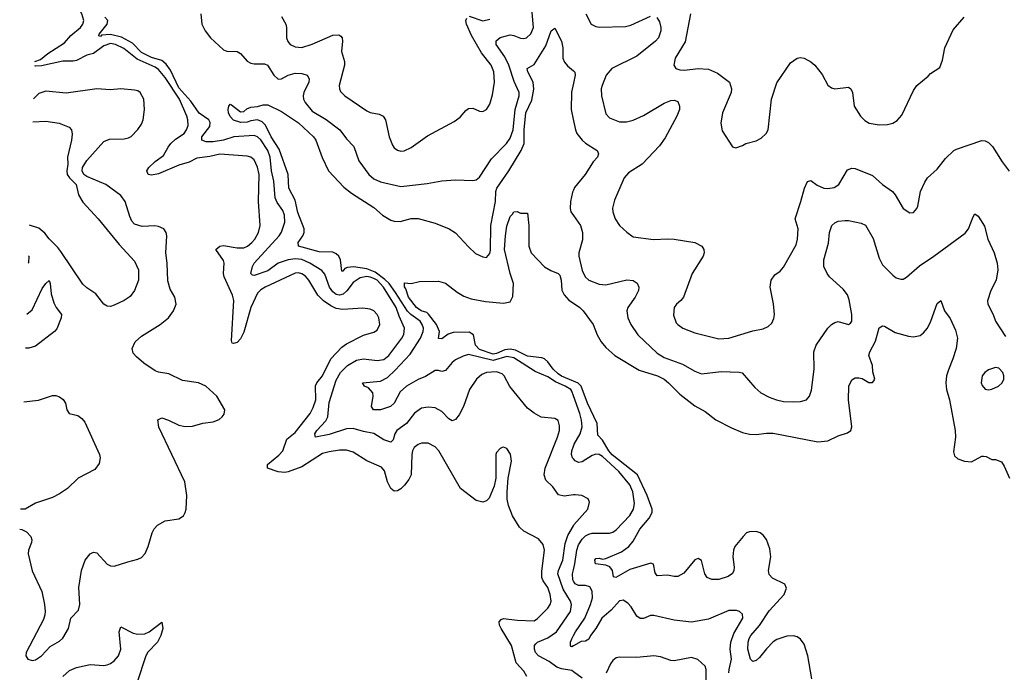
# Model space of a CAD drawing. Header units: inches. Extents: x 1694797 to 1849917, y 907313 to 1017959.
# Tile 262 of 656: x 1696757 to 1702522, y 973814 to 977636. Entities that reach past the tile are written whole.
import ezdxf

# ---------------------------------------------------------------- set-up
doc = ezdxf.new("R2010")
doc.units = ezdxf.units.IN
doc.header["$MEASUREMENT"] = 0
doc.layers.add('B6997', color=7, linetype='Continuous')
doc.layers.add('B7907', color=7, linetype='Continuous')

msp = doc.modelspace()

# ---------------------------------------------------------------- linework, layer by layer
at = {"layer": 'B6997', "color": 5}
for points, elevation in [([(1696846.3, 977390.9), (1696878.4, 977401.6), (1696922.6, 977437.4), (1697019.8, 977500.2), (1697057.7, 977542.3), (1697112.5, 977590), (1697127.5, 977610), (1697132.7, 977630), (1697121.3, 977670), (1697037, 977830), (1697017.8, 977890), (1696979.5, 977970), (1696956.4, 978056.4), (1696916.8, 978116.8), (1696890, 978205.5), (1696873.6, 978232.6)], 780), ([(1697818.6, 977670), (1697824.8, 977610), (1697843.8, 977570), (1697874.7, 977530), (1697950, 977459.6), (1697970, 977451.5), (1698030, 977450.3), (1698050, 977437.6), (1698090, 977391.8), (1698110, 977380.8), (1698130, 977376.5), (1698190, 977376.5), (1698209, 977369), (1698244.7, 977310), (1698270, 977287.7), (1698290, 977289), (1698330, 977310.2), (1698370, 977322.8), (1698410, 977321.5), (1698440.5, 977310), (1698451.7, 977290), (1698451.3, 977270), (1698420.2, 977210), (1698416.9, 977190), (1698419.6, 977170), (1698429, 977150), (1698470, 977100.7), (1698551.3, 977051.3), (1698631.4, 976990), (1698670, 976937.6), (1698712.9, 976892.9), (1698743.2, 976810), (1698800.8, 976730), (1698830, 976703.2), (1698870, 976685.5), (1698990, 976658.2), (1699143.6, 976676.4), (1699230, 976692.4), (1699310, 976697), (1699410, 976693.7), (1699430, 976697.6), (1699450, 976712.7), (1699519.8, 976820.2), (1699607.4, 976910), (1699630, 976941.5), (1699646.5, 976990), (1699658.3, 977110), (1699681.6, 977190), (1699681.2, 977210), (1699653.2, 977273.2), (1699622.2, 977370), (1699597.2, 977417.2), (1699547.4, 977490), (1699548.1, 977511.9), (1699570, 977531.8), (1699630, 977546.5), (1699650, 977543.8), (1699690, 977526.8), (1699710, 977524.8), (1699725.1, 977530), (1699750, 977552.4), (1699765.6, 977590), (1699749.2, 977790)], 760), ([(1700000, 974852.6), (1699945, 974845), (1699913, 974853), (1699879.6, 974899.6), (1699838.3, 974938.3), (1699827.4, 974970), (1699834.8, 975010), (1699907.1, 975190), (1699917.8, 975230), (1699917.8, 975257.8), (1699910, 975289.2), (1699890, 975300.7), (1699810, 975308.4), (1699770, 975331.1), (1699730, 975361.1), (1699627.8, 975487.8), (1699594.8, 975550), (1699581.6, 975561.6), (1699550, 975572.7), (1699490.2, 975569.8), (1699463.1, 975556.9), (1699431.6, 975530), (1699391.1, 975470), (1699355, 975370), (1699330, 975321.3), (1699310, 975294.7), (1699290, 975286.6), (1699270, 975298.3), (1699230, 975341.5), (1699190, 975362), (1699150, 975366.4), (1699110, 975359.8), (1699070, 975331), (1699022.5, 975270), (1698966, 975230), (1698953.1, 975210), (1698944.7, 975175.3), (1698930, 975161.6), (1698890, 975175), (1698830, 975211.8), (1698770, 975223.2), (1698710, 975241.6), (1698670, 975239.9), (1698570, 975205.7), (1698489.6, 975190), (1698486.3, 975210), (1698496.8, 975230), (1698550, 975285.8), (1698562.4, 975310), (1698570, 975393), (1698610, 975524.9), (1698636.5, 975570), (1698676.5, 975610), (1698730, 975642), (1698770, 975649.5), (1698850, 975640.4), (1698890, 975645.9), (1698919.5, 975670), (1698995.2, 975770), (1699007, 975793), (1699011.1, 975830), (1698979.1, 975899.1), (1698962.3, 975950), (1698887.9, 976070), (1698850, 976109.9), (1698830, 976120.5), (1698810, 976128.8), (1698790, 976130.8), (1698750, 976123.2), (1698710, 976097), (1698673, 976047), (1698652, 976028), (1698630, 976021.6), (1698610, 976026.4), (1698590, 976042.7), (1698570.7, 976070), (1698544.8, 976144.8), (1698527.3, 976167.3), (1698456.5, 976210), (1698410, 976231.1), (1698370, 976236), (1698330, 976229.6), (1698270.4, 976209.6), (1698210, 976165.8), (1698130, 976138), (1698120.5, 976140.5), (1698111.5, 976150), (1698120.9, 976190), (1698130.9, 976210), (1698276.1, 976370), (1698289.5, 976390.5), (1698310.5, 976450), (1698307.8, 976490), (1698298.6, 976518.6), (1698265.5, 976565.5), (1698252.4, 976592.4), (1698245.6, 976690), (1698231.6, 976750), (1698223.1, 976830), (1698210.3, 976870), (1698170, 976931.8), (1698150, 976950.4), (1698130, 976958.3), (1698010.4, 976949.6), (1697950, 976929.2), (1697890, 976919.6), (1697850, 976920.4), (1697823.5, 976930), (1697824.2, 976950), (1697870.5, 977010), (1697873.5, 977033.5), (1697864.1, 977050), (1697807.9, 977087.9), (1697758.9, 977158.9), (1697690, 977236.8), (1697640.5, 977340.5), (1697615.9, 977375.9), (1697590, 977397.1), (1697530, 977414.4), (1697470, 977444.4), (1697418.7, 977498.7), (1697352.8, 977532.8), (1697290, 977548.8), (1697235.9, 977544.1), (1697230, 977537), (1697221.7, 977541.7), (1697222, 977550), (1697269.8, 977610), (1697273, 977630), (1697256.4, 977650)], 760), ([(1698290, 977655.3), (1698315.9, 977610), (1698320.2, 977590), (1698320.2, 977530), (1698327.2, 977507.2), (1698341.1, 977490), (1698370, 977476.9), (1698410, 977472.7), (1698470, 977491.8), (1698590, 977544.3), (1698626.9, 977546.9), (1698638.6, 977538.6), (1698644.9, 977530), (1698648.2, 977510), (1698641.6, 977450), (1698659.3, 977390), (1698658.5, 977370), (1698627.1, 977250), (1698629.1, 977230), (1698635.9, 977215.9), (1698660.3, 977190), (1698790, 977101.6), (1698810, 977092.2), (1698862.3, 977082.3), (1698884.9, 977070), (1698898.5, 977050), (1698920.3, 976950), (1698939.9, 976899.9), (1698950, 976886), (1698970, 976872.2), (1698990, 976866.5), (1699007.7, 976867.7), (1699050, 976886.3), (1699145.4, 976954.6), (1699301.4, 977038.6), (1699336, 977064), (1699370, 977104), (1699385.3, 977114.7), (1699410, 977117.1), (1699450, 977100.4), (1699470, 977098.4), (1699491.5, 977110), (1699510, 977140.7), (1699525.2, 977194.8), (1699537, 977270), (1699533.6, 977330), (1699518.6, 977370), (1699461.8, 977441.8), (1699402.6, 977542.6), (1699373.4, 977610), (1699370, 977630.6), (1699376, 977644)], 780), ([(1699390, 977655.5), (1699470, 977628.4), (1699510, 977638)], 780), ([(1700000, 975433.4), (1699990, 975461.2), (1699984.1, 975470), (1699951.9, 975490), (1699894.5, 975514.5), (1699850, 975544), (1699776, 975576), (1699650, 975655.4), (1699610, 975662.7), (1699530, 975639.6), (1699384.7, 975675.3), (1699354.4, 975665.6), (1699310, 975643.2), (1699290, 975627.6), (1699250, 975580.5), (1699230, 975575.4), (1699210, 975581.5), (1699190, 975580.7), (1699134.4, 975545.6), (1699090, 975529.5), (1699021.9, 975490), (1698984.2, 975455.8), (1698950, 975390.9), (1698929.1, 975370.9), (1698870, 975351.3), (1698829.4, 975350), (1698817.8, 975370), (1698827.2, 975430), (1698824.8, 975450), (1698799.5, 975479.5), (1698776, 975490), (1698764.5, 975510), (1698870, 975518.1), (1698910, 975539.8), (1698956.8, 975583.2), (1699043.9, 975676.1), (1699103.4, 975770), (1699120.3, 975810), (1699120.8, 975830), (1699114.5, 975850), (1699102.2, 975870), (1699048.3, 975908.3), (1699028.3, 975928.3), (1698958.5, 976038.5), (1698919.8, 976090), (1698894.9, 976114.9), (1698838, 976158), (1698790, 976176.9), (1698712.2, 976187.8), (1698676.3, 976183.7), (1698661.7, 976178.3), (1698650, 976162.9), (1698643.9, 976163.9), (1698635.5, 976230), (1698625.6, 976250), (1698610, 976264.5), (1698590, 976273.5), (1698510, 976277), (1698389, 976310), (1698387.1, 976330), (1698415, 976370), (1698422.6, 976390), (1698422.9, 976410), (1698386.5, 976506.5), (1698370, 976578.8), (1698333.6, 976650), (1698329.3, 976730), (1698277.5, 976877.5), (1698230.6, 976950), (1698197, 977017), (1698177.8, 977037.8), (1698150, 977049), (1698110, 977042.6), (1698090, 977034.8), (1698052.9, 977032.9), (1698010, 977048.2), (1697990, 977069.6), (1697980.4, 977090), (1697978.4, 977110), (1697982.7, 977130), (1697990, 977141), (1697998, 977138), (1698050, 977096), (1698070, 977098), (1698086.6, 977113.4), (1698110, 977123.7), (1698150, 977126.7), (1698183.3, 977136.7), (1698210, 977136.3), (1698290, 977098.4), (1698390, 977030.8), (1698478.6, 976950), (1698491, 976930), (1698528.7, 976828.7), (1698566.5, 976750), (1698655.7, 976655.7), (1698699.4, 976619.4), (1698830, 976535.6), (1698882, 976490), (1698930, 976461), (1698950, 976455.4), (1698985.7, 976454.3), (1699050, 976471.1), (1699090, 976472.2), (1699190, 976443.7), (1699273, 976410), (1699310, 976387.2), (1699384.7, 976304.7), (1699427, 976267), (1699470, 976246.7), (1699490, 976243.8), (1699510, 976266.8), (1699513.9, 976286.1), (1699516.1, 976430), (1699543.5, 976570), (1699545.5, 976630), (1699550.7, 976649.4), (1699620.7, 976750), (1699693.2, 976870), (1699711.6, 976910), (1699711.6, 976990), (1699720.8, 977090), (1699755.7, 977164.3), (1699768, 977228), (1699763.2, 977270), (1699732.9, 977330), (1699728.6, 977350), (1699770, 977372.7), (1699837.2, 977482.8), (1699870, 977570.8), (1699890, 977586), (1699930.2, 977510.2), (1699937.3, 977470), (1699938.3, 977410), (1699947, 977387), (1699965.1, 977365.1), (1700000, 977335.3)], 740), ([(1699727.2, 973790), (1699710, 973819.7), (1699664.8, 973870), (1699636.3, 973970), (1699576.1, 974070), (1699566.3, 974090), (1699565, 974110), (1699576.9, 974123.1), (1699590.7, 974129.3), (1699670, 974119.9), (1699770, 974116.2), (1699790, 974129.1), (1699850, 974190.3), (1699863.8, 974210), (1699869, 974230), (1699863.6, 974270), (1699850, 974309.7), (1699823, 974350), (1699815.3, 974370), (1699814.4, 974405.6), (1699829.7, 974529.7), (1699821.7, 974561.7), (1699795.6, 974595.6), (1699710, 974641.3), (1699684.4, 974664.4), (1699642.6, 974730), (1699618.7, 974790), (1699611.6, 974828.4), (1699611.5, 974870), (1699618.4, 974950), (1699637.6, 975050), (1699631.1, 975091.1), (1699610, 975125.2), (1699590, 975132.3), (1699582, 975130), (1699570, 975125.2), (1699550, 975102), (1699544.9, 975090), (1699544.9, 974950), (1699535.9, 974904.1), (1699506, 974834), (1699490, 974817.2), (1699470, 974809.4), (1699430, 974820.7), (1699337.6, 974890), (1699212.1, 975110), (1699190, 975135.1), (1699150, 975155.3), (1699110, 975155.1), (1699090, 975148.7), (1699066.4, 975130), (1699056.6, 975110), (1699053.6, 975090), (1699049.3, 974970), (1699036.7, 974943.3), (1699010.8, 974909.2), (1698990, 974888.4), (1698970, 974876.4), (1698950, 974874), (1698930, 974889.6), (1698910.9, 974930), (1698892.9, 974992.9), (1698875.5, 975015.5), (1698790, 975052.3), (1698710, 975102.8), (1698670, 975114.6), (1698630, 975114.2), (1698570, 975105.8), (1698530, 975094.5), (1698410, 975016.2), (1698330, 974988.2), (1698310, 974984.8), (1698270, 974988.3), (1698208.2, 975010), (1698208.3, 975030), (1698274.9, 975085.1), (1698297.3, 975110), (1698321.8, 975178.2), (1698370, 975217.8), (1698458.5, 975330), (1698476.1, 975363.9), (1698490.7, 975410), (1698489.1, 975490.9), (1698497.6, 975510), (1698530.2, 975549.8), (1698579.1, 975650), (1698643, 975717), (1698670, 975737.9), (1698770, 975788.3), (1698830, 975806.3), (1698850, 975817.6), (1698866.9, 975850), (1698859.7, 975890), (1698849.6, 975910), (1698831.6, 975930), (1698810, 975940.5), (1698766.3, 975946.3), (1698650, 975937.8), (1698610, 975945.3), (1698579.3, 975959.3), (1698535.5, 975990), (1698502.9, 976022.9), (1698451.3, 976110), (1698430, 976134), (1698410, 976148.2), (1698390, 976153.2), (1698370, 976151.7), (1698195.3, 976070), (1698170, 976054.4), (1698150, 976034.8), (1698111.5, 975950), (1698070, 975805.1), (1698050, 975767.3), (1698030, 975745.6), (1698010, 975738.7), (1698002, 975742), (1697997.6, 975757.6), (1698011.5, 975991.5), (1698002.6, 976022.6), (1697954, 976130), (1697951.1, 976150), (1697954.8, 976210), (1697950, 976224.7), (1697906.8, 976290), (1697929.6, 976310), (1697950, 976313.4), (1698030, 976299.8), (1698070, 976300.4), (1698090.8, 976310), (1698116.5, 976330), (1698134, 976350), (1698155.2, 976390), (1698164.7, 976430), (1698155.8, 976570), (1698158.8, 976730), (1698150, 976771.1), (1698130, 976814), (1698111.2, 976831.2), (1698090, 976837.3), (1697930, 976848), (1697870, 976834.2), (1697794.4, 976825.6), (1697750, 976800.8), (1697690, 976783), (1697570, 976733.4), (1697530, 976725), (1697509.9, 976729.9), (1697501, 976750), (1697513.5, 976770), (1697550, 976805.3), (1697600, 976840), (1697625.9, 976890), (1697641.6, 976910), (1697670, 976936.3), (1697721.2, 976970), (1697734.8, 976990), (1697743.8, 977016.2), (1697741.8, 977050), (1697735.1, 977070), (1697692.2, 977170), (1697610, 977296.9), (1697570, 977343), (1697550, 977356.7), (1697445, 977405), (1697366.7, 977466.7), (1697318, 977490), (1697290, 977495.5), (1697250, 977482.4), (1697190, 977438.1), (1697150, 977427.2), (1697090, 977397.5), (1697070, 977393), (1697010, 977392.8), (1696885.1, 977365.1), (1696850, 977363.6), (1696845.5, 977365)], 780), ([(1696757.4, 974651.5), (1696770, 974649.4), (1696797.4, 974637.4), (1696823, 974610), (1696827.7, 974590), (1696825.7, 974574.3), (1696808.6, 974530), (1696807, 974507), (1696830, 974407.7), (1696886.6, 974286.6), (1696902.4, 974210), (1696905.8, 974170), (1696905.5, 974150), (1696897.8, 974122.2), (1696795.5, 973930), (1696794, 973910), (1696806, 973890), (1696830, 973882.4), (1696850, 973887), (1696884.5, 973910), (1696935.8, 973964.2), (1696990, 973997), (1697010, 974014.4), (1697042.8, 974070), (1697056.4, 974130), (1697101.8, 974178.2), (1697109.8, 974210.2), (1697104.5, 974310), (1697119.9, 974410), (1697141.2, 974470), (1697170, 974507.2), (1697190, 974517.3), (1697210, 974513.4), (1697270, 974448), (1697290, 974436.9), (1697310, 974434.7), (1697390, 974461.7), (1697450, 974476.5), (1697470, 974485.7), (1697491.3, 974508.7), (1697508.9, 974550), (1697532.2, 974630), (1697545.1, 974654.9), (1697564, 974676), (1697610, 974701.8), (1697690, 974712.4), (1697716.2, 974730), (1697727, 974750), (1697732.7, 974770), (1697735.6, 974850), (1697724.7, 974930), (1697571.5, 975250), (1697567.2, 975292.8), (1697590, 975303.7), (1697629.6, 975290.4), (1697690, 975260.2), (1697726.2, 975253.8), (1697770, 975254.9), (1697830, 975272.4), (1697890, 975281.3), (1697924.9, 975295.1), (1697943.7, 975310), (1697954.5, 975325.5), (1697959.5, 975350), (1697911.3, 975430), (1697847.3, 975490), (1697804, 975510), (1697710, 975523.1), (1697630, 975561.6), (1697570, 975571.4), (1697550, 975579.1), (1697483.7, 975623.7), (1697440.5, 975660.5), (1697422.2, 975682.2), (1697416.9, 975710), (1697434.5, 975750), (1697470, 975782.6), (1697579.7, 975850), (1697629.6, 975890), (1697658.7, 975930), (1697673.6, 975970), (1697666, 976010), (1697638.5, 976058.5), (1697625.4, 976105.4), (1697621.7, 976210), (1697612.8, 976270), (1697618.7, 976370), (1697615.4, 976390), (1697602, 976410), (1697570, 976424.8), (1697548.7, 976428.7), (1697475.3, 976424.7), (1697430, 976437.8), (1697414.9, 976454.9), (1697402.5, 976482.5), (1697375.8, 976570), (1697350, 976605.8), (1697262.4, 976670), (1697150, 976717.7), (1697133.7, 976730), (1697122.4, 976750), (1697125.6, 976770), (1697149.7, 976810.3), (1697250, 976923.2), (1697284.2, 976935.8), (1697370, 976937.8), (1697395.3, 976944.7), (1697410, 976951.7), (1697450, 976991.8), (1697470, 977023.1), (1697480.7, 977050), (1697488.9, 977110), (1697483.8, 977170), (1697462.6, 977210), (1697450, 977218.8), (1697430, 977223.1), (1697350, 977229.8), (1697290, 977224.4), (1697208.8, 977231.2), (1697030, 977205), (1696910, 977216.2), (1696870, 977202.7), (1696839.2, 977172.4)], 820), ([(1700000, 977263.8), (1699988.4, 977211.6), (1699986.4, 977110), (1700000, 977044.1)], 740), ([(1696834.8, 977036.7), (1696910, 977041.5), (1696989, 977030), (1697046.5, 977006.5), (1697060.7, 976990), (1697064.7, 976964.7), (1697060.9, 976930), (1697037.3, 976830), (1697038.4, 976790), (1697033, 976750), (1697036.1, 976730), (1697048.6, 976708.6), (1697087.6, 976670), (1697100.9, 976610), (1697126.3, 976566.3), (1697216.9, 976470), (1697339, 976319), (1697430, 976222), (1697452.2, 976170), (1697452.2, 976110), (1697430, 976050.7), (1697404.6, 976015.4), (1697370, 975990.4), (1697310, 975964), (1697290, 975956.3), (1697270, 975957.3), (1697250, 975970.7), (1697203, 976030), (1697150, 976065.2), (1697127.2, 976087.2), (1696998.7, 976278.7), (1696981.6, 976301.6), (1696930, 976351.7), (1696904.8, 976384.8), (1696870, 976414), (1696815.2, 976432.7)], 840), ([(1700000, 976637.4), (1699994.8, 976625.2), (1699981.6, 976570), (1699979.8, 976530), (1699984.7, 976510), (1700000, 976488)], 740), ([(1700000, 975518), (1699930, 975548.7), (1699910, 975561.8), (1699881.8, 975590), (1699850, 975632.3), (1699830, 975649.5), (1699815, 975655), (1699730, 975664.6), (1699659.9, 975699.9), (1699630, 975706.8), (1699597.4, 975702.6), (1699550, 975680.8), (1699530, 975676.2), (1699450, 975703.3), (1699425.4, 975730), (1699414.5, 975790), (1699390, 975805.3), (1699296.3, 975803.7), (1699266.8, 975793.2), (1699230, 975766.4), (1699210, 975769.3), (1699214.6, 975810), (1699197.4, 975850), (1699151.5, 975911.5), (1699140.5, 975920.5), (1699109, 975930), (1699080.9, 975950), (1699033, 976010), (1699018.6, 976058.6), (1699009.7, 976070.3), (1699010, 976094.8), (1699049.3, 976090.7), (1699098, 976102), (1699210, 976104), (1699250, 976092.7), (1699319.2, 976039.2), (1699357.2, 976017.2), (1699400.7, 976000.7), (1699484.9, 975984.9), (1699590, 975976.1), (1699630, 975984.2), (1699644.9, 976015.1), (1699648.8, 976090), (1699629.4, 976150), (1699596.4, 976290), (1699601.3, 976370), (1699610, 976426.8), (1699630, 976484), (1699643.6, 976496.4), (1699650, 976511.3), (1699670, 976512), (1699690, 976502), (1699730, 976502), (1699738.6, 976430), (1699738.5, 976310), (1699751.7, 976270), (1699830, 976188.8), (1699866.9, 976166.9), (1699910, 976150.2), (1699919.2, 976139.2), (1699928.4, 976110), (1699932.1, 976052.1), (1699945.2, 976025.2), (1699973, 975993), (1700000, 975974.8)], 720), ([(1696809.4, 976253.5), (1696810.7, 976250), (1696808.6, 976211.4), (1696808, 976210.6)], 840), ([(1696798.3, 975910.4), (1696830, 975937.4), (1696890, 976060.9), (1696910, 976091.6), (1696930, 976108), (1696936.5, 976090), (1696941.1, 976030), (1696957, 975977), (1696970.5, 975950.5), (1697002.3, 975910), (1697000.2, 975890), (1696975.1, 975824.9), (1696962.2, 975810), (1696850, 975723.4), (1696810, 975712.4), (1696791.8, 975711.4)], 820), ([(1696781.6, 975397.3), (1696867, 975407), (1696950, 975433.9), (1696970, 975433.9), (1696990, 975427.2), (1697011.5, 975411.5), (1697026.2, 975390), (1697034, 975350), (1697046.4, 975330), (1697097.6, 975317.6), (1697121.1, 975301.1), (1697138.6, 975278.6), (1697224.7, 975090), (1697228.5, 975070), (1697223.7, 975036.3), (1697197.9, 975002.1), (1697099.5, 974950), (1697038, 974890), (1696990, 974858.4), (1696950, 974838.4), (1696850, 974805.1), (1696790, 974769.7), (1696761.2, 974768.6)], 820), ([(1700000, 975063.6), (1699994.2, 975070), (1699987.5, 975090), (1699989.9, 975110), (1700000, 975137.2)], 740), ([(1700000, 973817.2), (1699990, 973824.8), (1699930, 973834.4), (1699903.4, 973843.4), (1699857.6, 973877.6), (1699795.8, 973910), (1699778.4, 973930), (1699770.9, 973950), (1699772.6, 973970), (1699779.5, 973980.5), (1699789.6, 973990), (1699850, 974014.8), (1699900.2, 974050), (1699982.3, 974170), (1699988.7, 974210), (1699981.6, 974230), (1699939.8, 974299.8), (1699908, 974390), (1699912.2, 974410), (1699937.6, 974470), (1699952.1, 974567.9), (1699965.9, 974614.1), (1700000, 974672.4)], 760), ([(1700000, 974347.9), (1699995.3, 974355.3), (1699994.3, 974390), (1700000, 974413.8)], 740), ([(1697009.1, 973790), (1697050, 973824), (1697090, 973842.7), (1697170, 973858.7), (1697250, 973854.4), (1697270, 973857.6), (1697290, 973865.6), (1697310, 973880.9), (1697335.7, 973910), (1697350.6, 973949.4), (1697340.2, 974050), (1697350, 974080.3), (1697422.2, 974042.2), (1697450, 974037.4), (1697490, 974039.6), (1697515.3, 974050), (1697590, 974107.7), (1697595.3, 974070), (1697584.5, 974030), (1697564.1, 973990), (1697508.3, 973931.7), (1697496.3, 973910), (1697442.8, 973750)], 780), ([(1700000, 973969.2), (1699990, 973963.5), (1699985.6, 973965.6), (1699982, 973970), (1699983, 973990), (1699990, 974010.3), (1700000, 974029)], 740)]:
    msp.add_lwpolyline(points, dxfattribs=dict(at, elevation=elevation))
at = {"layer": 'B7907', "color": 5}
for points, elevation in [([(1700071.4, 977670), (1700104.2, 977610), (1700130, 977595.8), (1700151.1, 977591.1), (1700304.7, 977595.3), (1700335.9, 977604.1), (1700450, 977655.8)], 760), ([(1700488.2, 977648.2), (1700503.4, 977623.4), (1700511.4, 977590), (1700511.3, 977570), (1700497.8, 977530), (1700481.1, 977510), (1700370, 977422.2), (1700223.6, 977350), (1700191.4, 977310), (1700167.1, 977250), (1700162.8, 977230), (1700163.6, 977190), (1700190, 977084.9), (1700210, 977061.1), (1700270, 977037.7), (1700310, 977037.3), (1700350, 977048), (1700410, 977074), (1700530, 977146.4), (1700570, 977162.4), (1700590, 977164.6), (1700610, 977156.4), (1700621.5, 977130), (1700620.2, 977110), (1700605.2, 977070), (1700536.8, 976943.2), (1700503.9, 976896.1), (1700402, 976790), (1700322, 976738), (1700297.4, 976710), (1700240.6, 976579.4), (1700228.7, 976531.3), (1700230.3, 976510), (1700244.2, 976470), (1700270, 976430.6), (1700311.5, 976391.5), (1700350, 976364.2), (1700467.8, 976347.8), (1700552.7, 976352.7), (1700589.7, 976350.3), (1700710, 976330.3), (1700750.5, 976310), (1700762.4, 976290), (1700764.4, 976270), (1700759.5, 976250), (1700694.4, 976150), (1700643.8, 976010), (1700629, 975991), (1700602.4, 975970), (1700589.2, 975950.8), (1700585.7, 975905.7), (1700601.2, 975861.2), (1700610.5, 975850), (1700640.7, 975830), (1700710, 975800.9), (1700850, 975767.2), (1700910, 975770.3), (1701050, 975814.3), (1701110, 975826), (1701140.1, 975839.9), (1701160.7, 975859.3), (1701173.6, 975886.4), (1701176.2, 975910), (1701171.4, 975971.4), (1701152, 976070), (1701157, 976110), (1701178.9, 976141.1), (1701210, 976162.8), (1701230, 976186.8), (1701303.3, 976316.7), (1701311.5, 976350), (1701315.3, 976410), (1701298.8, 976470), (1701331.6, 976570), (1701351.7, 976648.3), (1701370, 976687.3), (1701390, 976694), (1701426.4, 976666.4), (1701466, 976650), (1701490, 976647.2), (1701526.7, 976653.3), (1701553, 976670), (1701603.9, 976756.1), (1701630, 976766.4), (1701650, 976764.4), (1701750, 976723.8), (1701808.4, 976670), (1701867.7, 976630), (1701884, 976610), (1701930.8, 976530), (1701970, 976504), (1701990, 976507.3), (1702009.6, 976530.4), (1702015.4, 976544.6), (1702031.8, 976630), (1702056.6, 976683.4), (1702073.3, 976710), (1702130, 976760.2), (1702177.5, 976822.5), (1702227.8, 976870), (1702242, 976878), (1702390, 976928), (1702410, 976925.5), (1702430, 976916.3), (1702453.9, 976893.9), (1702510, 976803), (1702550, 976748.4)], 760), ([(1700685.2, 977670), (1700653.1, 977506.9), (1700595.8, 977410), (1700588, 977370), (1700598.8, 977350), (1700622, 977342), (1700650, 977340.9), (1700729.7, 977350.3), (1700790, 977346), (1700843, 977323), (1700913, 977270), (1700926, 977230), (1700923.8, 977210), (1700873, 977090), (1700863, 977030), (1700870, 976984.7), (1700930, 976892), (1700950, 976886), (1700990, 976898), (1701010, 976911), (1701070, 976926), (1701098.9, 976941.1), (1701129, 976970), (1701139, 976990), (1701158.4, 977170), (1701190, 977266.8), (1701270, 977383.8), (1701309.8, 977410.2), (1701330, 977414.4), (1701350.3, 977410.3), (1701390, 977388.5), (1701413.4, 977370), (1701455.3, 977315.3), (1701490, 977251.3), (1701510, 977236), (1701530, 977231), (1701610, 977241), (1701624.7, 977230), (1701633.4, 977210), (1701643, 977130), (1701680.5, 977070), (1701705.4, 977045.4), (1701731, 977030), (1701790, 977019.6), (1701838.2, 977021.8), (1701870, 977028.9), (1701894.7, 977045.3), (1701923.3, 977076.7), (1701990, 977220.7), (1702010, 977250.7), (1702075.8, 977304.2), (1702090, 977320.7), (1702145.2, 977354.8), (1702161.5, 977398.5), (1702173.6, 977470), (1702223.3, 977576.7), (1702286.6, 977650)], 780), ([(1700000, 977335.3), (1700008.2, 977328.2), (1700010.2, 977310), (1700000, 977263.8)], 740), ([(1700000, 977044.1), (1700011, 976991), (1700020.3, 976970), (1700050.3, 976930), (1700070, 976912.7), (1700138.4, 976870), (1700146.7, 976850), (1700140.3, 976830), (1700115.8, 976804.2), (1700069.1, 976730), (1700006.8, 976653.2), (1700000, 976637.4)], 740), ([(1700000, 976488), (1700040.2, 976430), (1700053.1, 976390), (1700053, 976347), (1700031.3, 976270), (1700031.3, 976250), (1700050, 976167.3), (1700068.9, 976130), (1700090, 976110.3), (1700150, 976087.2), (1700190, 976083.1), (1700313, 976113), (1700348.9, 976108.9), (1700372.4, 976092.4), (1700382.6, 976070), (1700381.5, 976050), (1700361.2, 976010), (1700317.2, 975950), (1700311.5, 975930), (1700317.4, 975890), (1700336.5, 975850), (1700377.2, 975790), (1700490, 975682.6), (1700530, 975657.5), (1700638.4, 975618.4), (1700710, 975577.7), (1700750, 975560.9), (1700864.2, 975575.8), (1700970, 975572.4), (1700987, 975567), (1701062.2, 975482.2), (1701097.6, 975450), (1701144.7, 975424.7), (1701189.3, 975409.3), (1701230, 975400.7), (1701290, 975398.3), (1701330, 975400.3), (1701364, 975410), (1701381.6, 975430), (1701393.1, 975466.9), (1701409.8, 975590), (1701407.1, 975690), (1701421, 975730), (1701490, 975828.4), (1701510, 975850.4), (1701530, 975863.1), (1701550, 975868.2), (1701610, 975850.6), (1701622, 975858), (1701629.6, 975870.4), (1701629.7, 975910), (1701615, 975995), (1701604.8, 976024.8), (1701578.2, 976058.1), (1701499.7, 976130), (1701484.5, 976150), (1701466.4, 976190), (1701466.2, 976230), (1701493.8, 976326.2), (1701499.7, 976390), (1701512.3, 976430), (1701530, 976445.5), (1701550, 976454.9), (1701590, 976459.3), (1701610, 976459.5), (1701684.9, 976444.9), (1701710, 976432.4), (1701753.8, 976353.8), (1701790, 976239.1), (1701810, 976200.4), (1701870, 976139.5), (1701890, 976124.4), (1701915.9, 976115.9), (1701930, 976117.1), (1701950, 976128.4), (1702025.1, 976194.9), (1702109.7, 976250), (1702294.1, 976385.9), (1702312.6, 976410), (1702339.3, 976480.7), (1702350, 976498), (1702370, 976484.7), (1702405.9, 976425.9), (1702426.3, 976350), (1702463.2, 976270), (1702481.2, 976210), (1702483.9, 976170), (1702474.4, 976110), (1702443.6, 976050), (1702424.7, 975990), (1702426.7, 975970), (1702456.5, 975910), (1702470, 975870.7), (1702530, 975780.7)], 740), ([(1700000, 975974.8), (1700036.9, 975950), (1700056.5, 975930), (1700115.3, 975850), (1700138, 975790), (1700161.8, 975750), (1700190, 975716.9), (1700241.5, 975670), (1700384, 975584), (1700490.9, 975550.9), (1700530, 975530.8), (1700556.6, 975510), (1700621.9, 975441.9), (1700710, 975375.2), (1700770, 975342), (1700832.6, 975292.6), (1700925.1, 975245.1), (1700990, 975219), (1701030, 975208.1), (1701070, 975206), (1701130, 975214), (1701170, 975213.7), (1701430, 975164.2), (1701490, 975170.3), (1701550, 975199.5), (1701604.1, 975215.9), (1701624, 975230), (1701629.4, 975250.6), (1701609.8, 975410.2), (1701611.5, 975490), (1701630, 975527.3), (1701650, 975538), (1701670, 975539.1), (1701690, 975534), (1701730, 975511), (1701750, 975511.3), (1701759.3, 975520.7), (1701764, 975530), (1701753, 975573), (1701749.7, 975610), (1701729.8, 975670), (1701734.2, 975690), (1701767.6, 975752.4), (1701790, 975831.6), (1701810, 975842.6), (1701820.3, 975840.3), (1701884.2, 975804.2), (1701961.7, 975781.7), (1701990, 975779.2), (1702030, 975786.7), (1702050, 975801.1), (1702072.1, 975830), (1702092.9, 975870), (1702130, 975974), (1702150, 975990.7), (1702172.9, 975930), (1702206.1, 975886.1), (1702237.3, 975817.3), (1702247.6, 975770), (1702240.8, 975710), (1702222, 975650), (1702194.7, 975585.3), (1702184.7, 975550), (1702180.2, 975510), (1702184.2, 975470), (1702201.3, 975410), (1702234, 975230), (1702236, 975190), (1702224.2, 975104.2), (1702230, 975082), (1702250, 975063.1), (1702290, 975050.3), (1702330, 975046), (1702390, 975080.5), (1702399.9, 975079.9), (1702416.7, 975076.7), (1702450, 975060.7), (1702470, 975059.1), (1702506, 975046), (1702521.4, 975021.4), (1702552.8, 974950)], 720), ([(1701395, 973775), (1701372.2, 973910), (1701350, 973978), (1701330, 974007.6), (1701310, 974021.3), (1701287.2, 974027.3), (1701250, 974026.4), (1701190, 974005), (1701170, 973991.5), (1701130, 973951.9), (1701090, 973899.9), (1701070, 973883), (1701050, 973877.3), (1701036.2, 973890), (1701021.6, 973950), (1701022.2, 973990), (1701028.3, 974011.7), (1701038.5, 974030), (1701090, 974087.8), (1701145.9, 974174.1), (1701234, 974270), (1701246.3, 974306.3), (1701237.2, 974330), (1701164.9, 974364.9), (1701146.1, 974386.1), (1701142.5, 974410), (1701154.9, 974490), (1701150, 974537.6), (1701130, 974591.9), (1701110, 974617.1), (1701093.2, 974630), (1701070, 974637.8), (1701030, 974637.4), (1701012.6, 974630), (1700992.8, 974610), (1700944.7, 974550), (1700936.2, 974530), (1700932.9, 974490), (1700940.2, 974430), (1700939.1, 974410), (1700930, 974391.8), (1700905, 974375), (1700850, 974357.7), (1700810, 974357.1), (1700782, 974370), (1700768.4, 974390), (1700750, 974468.7), (1700730, 974481.2), (1700710, 974472.7), (1700645.7, 974394.3), (1700610, 974375.1), (1700590, 974374), (1700550, 974382.8), (1700490, 974379.7), (1700477.2, 974397.2), (1700467.5, 974447.5), (1700452.7, 974452.7), (1700330, 974416.3), (1700248.7, 974368.7), (1700233.3, 974373.3), (1700228.3, 974410), (1700212.2, 974432.2), (1700190, 974441.8), (1700128.3, 974448.3), (1700125.3, 974470), (1700130, 974480.4), (1700150, 974483.2), (1700170, 974476.6), (1700190, 974479.4), (1700280.5, 974519.5), (1700323.4, 974550), (1700350, 974581.8), (1700388.3, 974651.7), (1700443.8, 974716.2), (1700459.7, 974750), (1700460.7, 974770), (1700432.1, 974850), (1700373.9, 974970), (1700226.7, 975086.7), (1700207.5, 975110), (1700170, 975172.4), (1700143.3, 975203.3), (1700138.1, 975270), (1700081.3, 975390), (1700044.9, 975490), (1700026.4, 975506.4), (1700000, 975518)], 720), ([(1700000, 975137.2), (1700004.8, 975150), (1700039.2, 975210), (1700051.3, 975251.3), (1700047.8, 975290), (1700037.2, 975330), (1700000, 975433.4)], 740), ([(1700000, 974413.8), (1700008.7, 974450), (1700020.1, 974530), (1700030, 974561.3), (1700050, 974593.7), (1700070, 974612.5), (1700090, 974623.1), (1700110, 974627.8), (1700210, 974628.3), (1700230, 974634.7), (1700250, 974647.9), (1700330, 974731.6), (1700351.5, 974770), (1700357, 974803), (1700347.8, 974870), (1700330, 974912.2), (1700265, 974990), (1700170, 975077), (1700150, 975089), (1700130, 975090.5), (1700110, 975083.4), (1700050, 975046.8), (1700030, 975043.2), (1700010, 975052.7), (1700000, 975063.6)], 740), ([(1700000, 974672.4), (1700002.8, 974677.2), (1700083, 974770), (1700094.5, 974810), (1700086, 974830), (1700048.7, 974850), (1700010, 974854), (1700000, 974852.6)], 760), ([(1700000, 974029), (1700011.2, 974050), (1700066.6, 974130), (1700100.1, 974210), (1700111.5, 974250), (1700108.6, 974288.6), (1700094.7, 974314.7), (1700070, 974321.7), (1700030, 974323), (1700010, 974332.1), (1700000, 974347.9)], 740), ([(1700909.9, 973810), (1700911.6, 973830), (1700924.3, 973890), (1700917.5, 973950), (1700921.3, 973990), (1700939.6, 974040.4), (1700990.6, 974130), (1700990, 974154.5), (1700972.3, 974170), (1700955.3, 974175.3), (1700910, 974175.3), (1700790, 974125.8), (1700690, 974107.7), (1700590, 974119.1), (1700470, 974146.6), (1700450, 974146.6), (1700410, 974129.7), (1700390, 974128.2), (1700370, 974143.5), (1700337.2, 974197.2), (1700318.3, 974218.3), (1700290, 974235.8), (1700273, 974233), (1700270, 974232.4), (1700221.4, 974178.6), (1700165.6, 974130), (1700130.3, 974069.7), (1700100.3, 974030), (1700090, 974007.4), (1700070, 973995.8), (1700045, 973995), (1700000, 973969.2)], 740), ([(1700776.8, 973770), (1700777.6, 973830), (1700770, 973849.4), (1700728.6, 973888.6), (1700690, 973900.4), (1700590, 973880.3), (1700570, 973882.2), (1700510, 973905.3), (1700470.6, 973910.6), (1700370, 973901), (1700270, 973902.9), (1700250, 973898), (1700230, 973882.7), (1700216.5, 973863.5), (1700191.5, 973808.5)], 760), ([(1700050, 973779.2), (1700000, 973817.2)], 760)]:
    msp.add_lwpolyline(points, dxfattribs=dict(at, elevation=elevation))
at = {"layer": 'B7907', "color": 5, "elevation": 740}
msp.add_lwpolyline([(1702470, 975598.5), (1702430, 975585.3), (1702407.6, 975570), (1702392.9, 975550), (1702387.8, 975510), (1702392.8, 975492.8), (1702410, 975472.7), (1702430, 975468.9), (1702450, 975472.6), (1702487.6, 975490), (1702509.7, 975510), (1702520.5, 975530), (1702520.5, 975550), (1702513, 975570), (1702490, 975594.7)], close=True, dxfattribs=at)

doc.saveas('drawing.dxf')
